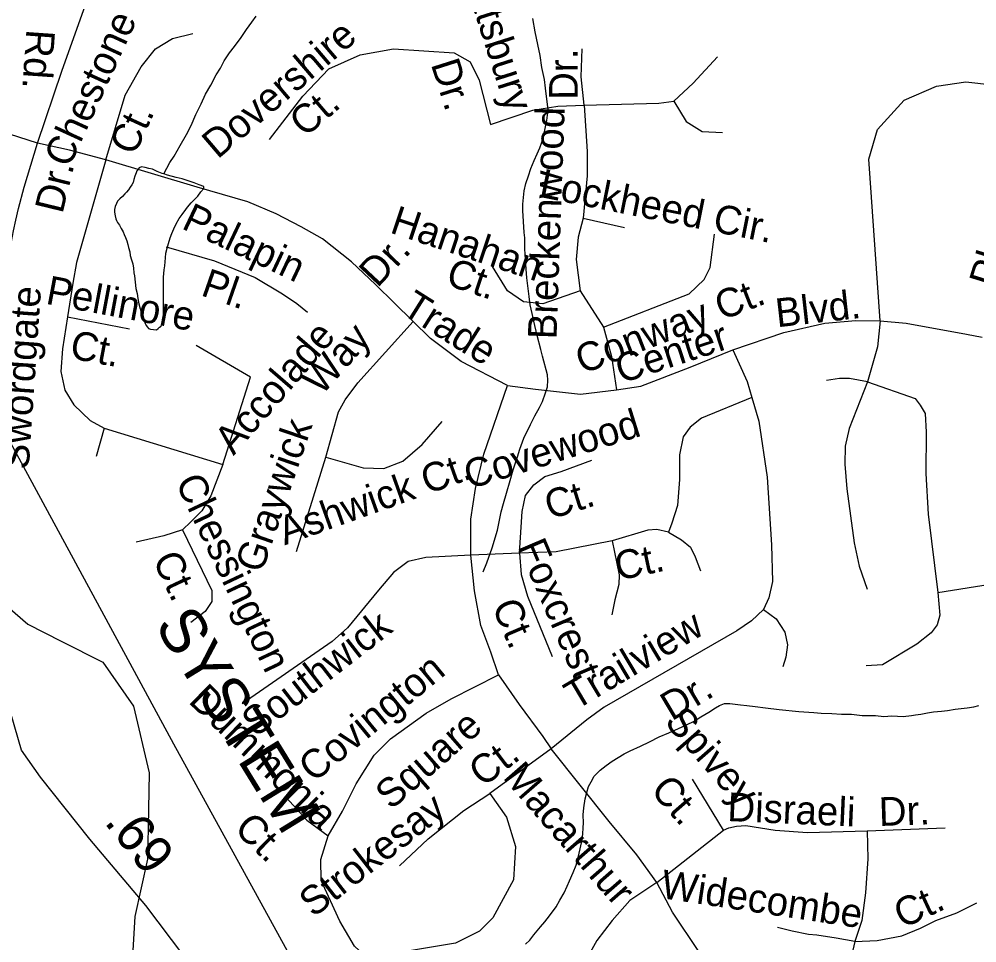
# Model space of a CAD drawing. Extents: x 2001466 to 2224147, y 644118 to 847247.
# Drawn here: x 2044965 to 2048135, y 737044 to 740103 of the extents above; entities that cross this region are included whole.
import ezdxf

# ---------------------------------------------------------------- set-up
doc = ezdxf.new("R2010")
doc.units = 0
for name, color, linetype in [('Exist Hydrographic Misc Water Feature', 7, 'Continuous'), ('Exist Railroad Mainline', 7, 'Continuous'), ('Exist Railroad Mainline Label', 7, 'Continuous'), ('Exist Road Non-System Type 51', 7, 'Continuous'), ('Exist Road Non-System Type 51 Label', 7, 'Continuous'), ('Exist Road Secondary Mileage Hundredths English Label', 7, 'Continuous'), ('Exist Road Secondary Type 51 Attributed', 7, 'Continuous'), ('Exist Road Secondary Type 51 Label', 7, 'Continuous')]:
    doc.layers.add(name, color=color, linetype=linetype)

msp = doc.modelspace()

# ---------------------------------------------------------------- linework, layer by layer
at = {"layer": 'Exist Hydrographic Misc Water Feature'}
for p, q in [((2044797.4, 738268.9), (2044993, 738099.2)), ((2044993, 738099.2), (2045103.2, 738043.3)), ((2044993, 738099.2), (2045103.2, 738043.3)), ((2045391.5, 737427.3), (2045389.2, 737321.4))]:
    msp.add_line(p, q, dxfattribs=at)
for points in [[(2045443.9, 739590.5), (2045463.8, 739628.5), (2045477.8, 739648.7), (2045497.9, 739684.5), (2045518, 739720.5), (2045534, 739750.5), (2045549.8, 739786.6), (2045567.6, 739822.4), (2045581.5, 739854.4), (2045599.2, 739884.6), (2045617.2, 739918.8), (2045631.6, 739940.5), (2045643.3, 739964.7), (2045661.1, 739990.8), (2045677.1, 740012.7), (2045699, 740042.6), (2045717.1, 740068.7), (2045735.1, 740092.7), (2045749.1, 740112.9)], [(2046500.2, 738272.5), (2046512.5, 738302.7), (2046530.1, 738352.4), (2046547.7, 738410.5), (2046560, 738470.8), (2046568, 738498.8), (2046577.9, 738532.6), (2046589.6, 738574.6), (2046599.4, 738610.8), (2046613.8, 738652.9), (2046621.4, 738678.9), (2046635.5, 738714.9), (2046657.7, 738760.6), (2046671.2, 738789), (2046687.4, 738816.9), (2046697, 738837), (2046706.9, 738865.1), (2046713.2, 738884.8), (2046715.1, 738906.8), (2046713, 738925), (2046697, 738986.6), (2046690.9, 739008.7), (2046679, 739054.7), (2046668.7, 739102.9), (2046662.8, 739128.5), (2046656.4, 739156.7), (2046652.7, 739184.9), (2046644.7, 739246.5), (2046642.7, 739274.8), (2046640.2, 739306.8), (2046638.6, 739342.8), (2046638.2, 739378.5), (2046636.5, 739396.6), (2046634.1, 739432.7), (2046632, 739468.7), (2046632.2, 739490.6), (2046636.1, 739534.6), (2046641.9, 739558.5), (2046650.1, 739584.4), (2046657.9, 739608.8), (2046669.8, 739634.6), (2046679.8, 739656.5), (2046687.6, 739676.9), (2046693.5, 739692.6), (2046699.7, 739714.8), (2046705.4, 739740.7), (2046711.4, 739767), (2046715.3, 739802.9), (2046707.3, 739874.7), (2046703.6, 739902.9), (2046695.2, 739942.6), (2046689.2, 739982.5), (2046681, 740018.6), (2046672.8, 740060.8), (2046664.8, 740104.6)], [(2045443.9, 739590.5), (2045437.8, 739592.2), (2045421.8, 739598.3), (2045406.2, 739606.4), (2045394.1, 739608.2), (2045382, 739612), (2045370.1, 739614.3), (2045362.1, 739610.2), (2045358, 739605.9), (2045354.1, 739600.1), (2045351.9, 739594.3), (2045347.8, 739582.4), (2045343.9, 739572), (2045342.2, 739562.1), (2045337.9, 739554.2), (2045332, 739546.2), (2045326.5, 739538.1), (2045319.9, 739530.2), (2045314.4, 739524.2), (2045306.2, 739516.1), (2045298.4, 739507.9), (2045290.4, 739500.2), (2045286.5, 739491.9), (2045282.2, 739482), (2045280.1, 739472.2), (2045280.5, 739464), (2045282.4, 739452), (2045284.4, 739441.9), (2045286.5, 739436.3), (2045290.6, 739430), (2045296.5, 739420.2), (2045302.5, 739409.9), (2045308.6, 739398.1), (2045312.3, 739390.2), (2045316.2, 739380.3), (2045320.7, 739368.2), (2045324.6, 739356.3), (2045326.2, 739346.3), (2045330.8, 739332.3), (2045332.6, 739320.2), (2045336.7, 739306.2), (2045340.6, 739292.2), (2045342.7, 739278.1), (2045344.7, 739262.4), (2045346.8, 739252.3), (2045349, 739232.1), (2045350.9, 739210.4), (2045355, 739194.3), (2045357, 739178.2), (2045360.7, 739160.2), (2045364.8, 739144.1), (2045368.9, 739130.1), (2045372.8, 739118.1), (2045376.9, 739106.2), (2045381, 739098.2), (2045384.9, 739088.3), (2045389, 739082.4), (2045392.9, 739078.2), (2045399, 739076.5), (2045408.9, 739074.6), (2045419.1, 739074.2), (2045424.9, 739078.6), (2045429, 739082.4), (2045435.1, 739086.4), (2045437, 739094.7), (2045440.9, 739100.5), (2045440.9, 739108.2), (2045442.9, 739122.5), (2045442.9, 739140.4), (2045442.9, 739158.2), (2045442.7, 739182.6), (2045442.7, 739208.6), (2045442.7, 739226.4), (2045442.5, 739248.3), (2045444.6, 739272.4), (2045446.8, 739286.2), (2045448.7, 739312.3), (2045450.3, 739328.3), (2045454.8, 739344.3), (2045458.7, 739360.3), (2045464.2, 739378.5), (2045470.4, 739392.6), (2045476.6, 739408.3), (2045484.3, 739424.5), (2045494.2, 739442.5), (2045504, 739456.4), (2045516.5, 739472.4), (2045522.1, 739480.5), (2045534.2, 739494.5), (2045546.1, 739506.4), (2045556.1, 739516.7), (2045566.2, 739530.6), (2045576.2, 739542.4), (2045576.4, 739548.5), (2045560, 739554.6), (2045544, 739560.7), (2045527.8, 739566.4), (2045504.2, 739574.5), (2045483.9, 739578.3), (2045456, 739586.2)], [(2045456, 739586.2), (2045443.9, 739590.5)], [(2045103.2, 738043.3), (2045241.2, 737973.1), (2045343.3, 737827.2)], [(2045103.2, 738043.3), (2045241.2, 737973.1), (2045343.3, 737827.2)], [(2045343.3, 737827.2), (2045395.1, 737607.3), (2045391.5, 737427.3)], [(2045343.3, 737827.2), (2045395.1, 737607.3), (2045391.5, 737427.3)], [(2046640.6, 737039.2), (2046654.8, 737052.8), (2046668.3, 737071), (2046690.7, 737096.9), (2046704.8, 737113), (2046720.4, 737133), (2046742.3, 737163.3), (2046754.6, 737185.4), (2046768.4, 737209.2), (2046778.4, 737231.2), (2046786, 737249.1), (2046797.9, 737277.4), (2046808.4, 737301.3), (2046816, 737331.4), (2046824.2, 737365.4), (2046827.8, 737385.2), (2046829.9, 737405.2), (2046831.9, 737425.1), (2046832.2, 737441.3), (2046831.7, 737467.4), (2046833.6, 737491.4), (2046837.7, 737521.2), (2046843.6, 737541.4), (2046849.6, 737561.2), (2046857.8, 737577.4), (2046867.6, 737595.4), (2046879.3, 737607.4), (2046887.5, 737615.5), (2046907.6, 737631.5), (2046927.3, 737645.5), (2046967.5, 737669.5), (2046987.4, 737679.4), (2047021.6, 737695.7), (2047051.6, 737709.8), (2047083.5, 737725.7), (2047115.3, 737739.9), (2047147.3, 737753.8), (2047173.2, 737766.1), (2047199.4, 737777.9), (2047221.3, 737792), (2047247.2, 737807.9), (2047269.1, 737822), (2047283.3, 737830), (2047299.1, 737836.2), (2047317.1, 737836.3), (2047334.9, 737834.4), (2047352.8, 737832.1), (2047372.9, 737830.2), (2047400.8, 737826.5), (2047435, 737822.5), (2047480.7, 737816.4), (2047545.3, 737810.6), (2047594.7, 737806.8), (2047619.1, 737804.7), (2047654.8, 737802.9), (2047686.8, 737800.9), (2047719.2, 737800.9), (2047755.1, 737797), (2047799, 737797.3), (2047827.1, 737793), (2047852.9, 737795.2), (2047890.8, 737793.5), (2047918.7, 737797.3), (2047931, 737799.2), (2047949.1, 737801.3)], [(2047949.1, 737801.3), (2047971, 737805.2), (2047991.3, 737809.5), (2048017.1, 737811.6), (2048037, 737813.5), (2048063.3, 737817.6), (2048103.1, 737821.7), (2048125, 737825.7), (2048141, 737829.8)], [(2045389.2, 737321.4), (2045347.2, 737131.5), (2045341.4, 737018.7)], [(2045389.2, 737321.4), (2045347.2, 737131.5), (2045341.4, 737018.7)]]:
    msp.add_lwpolyline(points, dxfattribs=at)
at = {"layer": 'Exist Railroad Mainline'}
msp.add_lwpolyline([(2044852, 738852.1), (2044934.6, 738702.3), (2045475.8, 737702.5), (2046029.7, 736693.6), (2046415.7, 736022.5), (2046415.9, 736022.1), (2046546.4, 735713.2), (2046633.3, 735435), (2046650.9, 735378.6), (2046651, 735378.1), (2046692.8, 735099.6), (2046708.5, 734902), (2046708.5, 734901.6), (2046692.8, 734577.4), (2046661.8, 734347.9), (2046630.1, 734113.1), (2046483.8, 733489.4), (2046365.4, 732962.5), (2046280.3, 732583.6), (2045940.8, 731105), (2045593.1, 729582.8)], dxfattribs=at)
at = {"layer": 'Exist Road Non-System Type 51'}
for p, q in [((2048100.2, 739059.3), (2048151.7, 739049.3)), ((2046725.8, 737686), (2046523.1, 737538.3)), ((2047295.7, 737417.3), (2047193.4, 737586.1)), ((2047075.8, 737243.3), (2047295.7, 737417.3)), ((2047771.3, 737414.7), (2048029.5, 737424.9))]:
    msp.add_line(p, q, dxfattribs=at)
for points in [[(2045251.8, 739637.3), (2045315.3, 739851.2), (2045368.7, 739944.8), (2045415.5, 740004.9), (2045472.3, 740038.4), (2045539.1, 740055.1)], [(2045792.9, 739704.2), (2045903.1, 739847.9), (2045989.9, 739938.1), (2046093.5, 739984.9), (2046203.7, 740004.9), (2046404.1, 739991.6), (2046457.5, 739961.5), (2046487.6, 739901.3), (2046524.3, 739754.3)], [(2046834.9, 739817.8), (2046824.9, 739911.4), (2046828.2, 740004.9)], [(2047132.1, 739831.2), (2047195.6, 739891.3), (2047275.7, 739978.2)], [(2047814.6, 739104.1), (2047777.4, 739639.3), (2047805.3, 739737), (2047893.7, 739834.7), (2048000.6, 739881.3), (2048098.3, 739895.2), (2048186.7, 739885.9), (2048446.3, 739802.7)], [(2046524.3, 739754.3), (2046664.6, 739801.1), (2046748.1, 739814.5), (2046834.9, 739817.8)], [(2046834.9, 739817.8), (2046844.9, 739664.1), (2046844.9, 739583.9), (2046831.5, 739443.5)], [(2046834.9, 739817.8), (2047082, 739824.5), (2047132.1, 739831.2)], [(2047132.1, 739831.2), (2047172.2, 739764.3), (2047225.6, 739730.9), (2047292.4, 739727.6)], [(2046065.1, 739299.5), (2045968.4, 739375.3), (2045898.6, 739415.3), (2045815, 739458.2), (2045721.3, 739498.1), (2045553.8, 739546.9), (2045251.8, 739637.3), (2045130.7, 739669.1), (2045025.3, 739692.1)], [(2045251.8, 739637.3), (2045154.1, 739296.9), (2045142.1, 739229.1), (2045124.2, 739117.4)], [(2046831.5, 739443.5), (2046814.8, 739380.7), (2046808.2, 739307.1), (2046821.5, 739203.5)], [(2046831.5, 739443.5), (2046968.5, 739413.4)], [(2046898.3, 739083.2), (2047182.2, 739193.5), (2047232.3, 739240.3), (2047252.4, 739280.4), (2047265.7, 739390.7)], [(2045451.2, 739348.8), (2045610.7, 739302.9), (2045746.3, 739247), (2045836, 739193.2), (2045883.9, 739161.3), (2045919, 739132.9)], [(2046581.2, 738889.7), (2046427.2, 738968.7), (2046326.5, 739045.5), (2046206.7, 739161.9), (2046143.9, 739223.7), (2046065.1, 739299.5)], [(2046821.5, 739203.5), (2046698, 739160.1), (2046634.5, 739166.8), (2046581.1, 739203.5), (2046531, 739283.7)], [(2046821.5, 739203.5), (2046898.3, 739083.2)], [(2045124.2, 739117.4), (2045108.2, 739011.6), (2045102.3, 738935.8), (2045116.2, 738873.9), (2045146.1, 738826), (2045200, 738774.2), (2045245.8, 738748.2)], [(2045124.2, 739117.4), (2045329.6, 739077.4)], [(2045979.8, 738652.8), (2046021.7, 738802.5), (2046043.6, 738842.4), (2046085.5, 738898.3), (2046269.3, 739101.1)], [(2046581.2, 738889.7), (2046673.5, 738877.9), (2046823, 738861), (2046941.8, 738875.3), (2047021.9, 738887.9), (2047185.4, 738950.8), (2047326.8, 739007.6), (2047495.3, 739065.5), (2047631.9, 739096.4), (2047734.6, 739105.4), (2047814.6, 739104.1), (2047900.8, 739095.9), (2048100.2, 739059.3)], [(2047814.6, 739104.1), (2047806.1, 739017.7), (2047772.8, 738901.3)], [(2046898.3, 739083.2), (2046925.1, 738985.6), (2046941.8, 738875.3)], [(2045730.4, 738917.8), (2045550.9, 739021.6)], [(2047326.8, 739007.6), (2047374.8, 738903.3), (2047389.8, 738850.1)], [(2045638.6, 738628.5), (2045730.4, 738917.8)], [(2047772.8, 738901.3), (2047713, 738913), (2047679.8, 738913), (2047636.6, 738906.3)], [(2047772.8, 738901.3), (2047712.2, 738747), (2047698.9, 738688.8), (2047697.2, 738628.9), (2047703.9, 738547.4), (2047728.8, 738368.1), (2047745.4, 738291.6), (2047772, 738215.1)], [(2047772.8, 738901.3), (2047930.7, 738846.4), (2047947.3, 738824.8), (2047964, 738796.5), (2047967.3, 738735), (2047965.6, 738598.6), (2047973.9, 738463.9), (2048005.5, 738204.5)], [(2046551.3, 737931.1), (2046526.4, 738006.3), (2046493.2, 738094.4), (2046471.5, 738209.2), (2046459.9, 738327.6), (2046459.9, 738447.3), (2046474.9, 738548.8), (2046503.1, 738661.8), (2046581.2, 738889.7)], [(2047389.8, 738850.1), (2047223.6, 738781.9), (2047185.3, 738752), (2047162.1, 738720), (2047150.4, 738660.2), (2047150.4, 738578.7), (2047143.8, 738492.2), (2047125.5, 738434), (2047113.9, 738404.1)], [(2047389.8, 738850.1), (2047412.9, 738771.4), (2047440.2, 738585.8), (2047454.4, 738361.6), (2047458.3, 738240.9), (2047446.6, 738186.4), (2047428.5, 738147.5)], [(2045979.8, 738652.8), (2046103.4, 738616.9), (2046171.2, 738614.9), (2046235, 738638.9), (2046298.8, 738694.8), (2046364.6, 738770.6)], [(2045245.8, 738748.2), (2045219.9, 738654.4)], [(2045245.8, 738748.2), (2045638.6, 738628.5)], [(2045882.1, 738339.6), (2045979.8, 738652.8)], [(2045638.6, 738628.5), (2045598.8, 738524), (2045568.8, 738474.1), (2045533, 738438.2), (2045505, 738412.2)], [(2046621.1, 738334.2), (2046629.4, 738472.3), (2046641.1, 738525.5), (2046667.7, 738560.4), (2046704.2, 738588.7), (2046759.1, 738605.3), (2046860.4, 738641.9)], [(2048005.5, 738204.5), (2048303, 738251.1), (2048392.7, 738277.7), (2048426, 738309.3), (2048450.9, 738360.8), (2048459.2, 738419), (2048452.6, 738463.9), (2048437.6, 738518.8), (2048417.7, 738570.4)], [(2045505, 738412.2), (2045443.2, 738392.3), (2045351.5, 738370.3)], [(2045505, 738412.2), (2045602.7, 738210.7), (2045602.7, 738174.8), (2045580.8, 738140.9), (2045533, 738104.9)], [(2047113.9, 738404.1), (2047075.7, 738412.4), (2047045.7, 738410.7), (2046927.7, 738375.8)], [(2047113.9, 738404.1), (2047157.1, 738379.1), (2047187, 738354.2), (2047202, 738322.6), (2047220.2, 738276)], [(2046927.7, 738375.8), (2046742.4, 738339.2), (2046621.1, 738334.2)], [(2046927.7, 738375.8), (2046951, 738262.7), (2046949.3, 738231.1), (2046936.1, 738179.6), (2046926.1, 738129.7)], [(2046459.9, 738327.6), (2046310.3, 738319.9), (2046252.2, 738306.6), (2046204, 738270), (2046154.1, 738211.8), (2046051.1, 738087.1), (2046001.2, 738042.2), (2045702.4, 737836)], [(2046621.1, 738334.2), (2046459.9, 738327.6)], [(2046621.1, 738334.2), (2046626.1, 738263.4), (2046647.7, 738191.9), (2046729.1, 737992.3)], [(2048005.5, 738204.5), (2048012.1, 738129), (2048003.8, 738097.4), (2047983.9, 738070.8), (2047935.7, 738032.5), (2047822.7, 737964.4), (2047767.8, 737961)], [(2047428.5, 738147.5), (2047388.3, 738110.1), (2047340.3, 738077.7), (2046901, 737824.9), (2046844, 737782.1), (2046725.8, 737686)], [(2047428.5, 738147.5), (2047470, 738116.6), (2047498.5, 738072.5), (2047507.6, 738031), (2047502.4, 737989.5), (2047492, 737958.3)], [(2045987.9, 737398.3), (2046034.5, 737479.8), (2046080.3, 737570.2), (2046139.2, 737666), (2046194, 737719.2), (2046312, 737804), (2046395.1, 737852.3), (2046551.3, 737931.1)], [(2046551.3, 737931.1), (2046619.5, 737833), (2046697.6, 737727.5), (2046725.8, 737686)], [(2047075.8, 737243.3), (2047009.3, 737335.4), (2046917.2, 737445.4), (2046725.8, 737686)], [(2046523.1, 737538.3), (2046577.9, 737459.8), (2046607.8, 737362.7), (2046601.2, 737252.9), (2046533, 737127.2), (2046488.2, 737082.3), (2046408.4, 737042.4), (2046157.4, 737000.8), (2046105.9, 737004.1), (2046074.3, 737032.4), (2046026.2, 737115.5), (2045964.7, 737250.3), (2045963, 737320.1), (2045987.9, 737398.3)], [(2046223.9, 737298.8), (2046318.7, 737388.6), (2046436.6, 737481.7), (2046523.1, 737538.3)], [(2045850, 737524.7), (2045916.5, 737449.8), (2045987.9, 737398.3)], [(2047295.7, 737417.3), (2047313.6, 737424.9), (2047339.2, 737430.1), (2047369.8, 737432.6), (2047418.4, 737424.9), (2047467, 737417.3), (2047574.4, 737409.6), (2047771.3, 737414.7)], [(2047771.3, 737414.7), (2047773.8, 737322.6), (2047766.2, 737210), (2047753.4, 737117.9), (2047730.4, 737048.8)], [(2047075.8, 737243.3), (2046986.3, 737184.4), (2046927.5, 737117.9), (2046876.3, 737051.4), (2046822.6, 736954.1), (2046783.3, 736853.3), (2046760.2, 736738.2), (2046762.8, 736623), (2046783.3, 736515.6), (2046821.6, 736344.1)], [(2047391.1, 736648.6), (2047362.9, 736715.1), (2047316.9, 736807.3), (2047270.9, 736904.5), (2047213.9, 737015.5), (2047126.9, 737146), (2047075.8, 737243.3)], [(2047730.4, 737048.8), (2047804.5, 737051.4), (2047886.4, 737066.7), (2047947.7, 737092.3), (2047998.9, 737117.9), (2048067.9, 737143.5), (2048134.4, 737176.7)], [(2047730.4, 737048.8), (2047669, 737059), (2047605.1, 737069.3), (2047577, 737071.8), (2047523.3, 737082.1), (2047474.7, 737094.9)], [(2047730.4, 737048.8), (2047698.9, 736909.1), (2047632.4, 736791.4)]]:
    msp.add_lwpolyline(points, dxfattribs=at)
at = {"layer": 'Exist Road Secondary Type 51 Attributed'}
for points in [[(2045025.3, 739692.1), (2045105.7, 739930.5), (2045211.9, 740229.2), (2045252.2, 740430.5), (2045294, 740855.6), (2045355.1, 741378.2), (2045382.5, 741848.4), (2045387.3, 742103.7), (2045376.1, 742406.4), (2045332.6, 742785.7), (2045302, 742999.8)], [(2045025.3, 739692.1), (2044838.6, 739751.7), (2044571.5, 739815.3), (2044307.5, 739865.3), (2044079, 739931.3), (2044024.6, 739949.9)], [(2044852, 738852.1), (2044864.5, 738951), (2044908.3, 739196), (2044932.6, 739331.5), (2044945.9, 739402.3), (2044953.1, 739437.2), (2044962.3, 739476.1), (2044980.8, 739546.9), (2045025.3, 739692.1)], [(2045509.6, 737001.2), (2045384.1, 737167.8), (2045199.1, 737386.9), (2045034.9, 737592.2), (2044972.2, 737682.4), (2044925.5, 737841.8), (2044909.4, 737964.2), (2044853.1, 738306.4), (2044837, 738546.3), (2044841.8, 738693.7), (2044847.6, 738794.1)]]:
    msp.add_lwpolyline(points, dxfattribs=at)

# ---------------------------------------------------------------- texts
at = {"layer": 'Exist Railroad Mainline Label'}
msp.add_text('SYSTEM', height=150, rotation=301.5591, dxfattribs=at).set_placement((2045410.9, 738096.3))
at = {"layer": 'Exist Road Non-System Type 51 Label'}
for s, rotation, p in [('Wheatsbury ', 287.6398, (2046372.8, 740435.6)), ('Chestone', 65.3898, (2045129.6, 739606.8)), ('Dovershire', 40.4983, (2045621.5, 739637.2)), ('Dr.', 90.3681, (2046813.9, 739835.9)), ('Dr.', 287.6398, (2046326.7, 739954.2)), ('Ct.', 40.4087, (2045910.4, 739708.9)), ('Ct.', 65.3898, (2045346.1, 739647.3)), ('Breckenwood', 87.9759, (2046743.2, 739041.6)), ('Dr.', 76.3495, (2045107.7, 739455.7)), ('Lockheed Cir.', 348.6834, (2046682.3, 739515.1)), ('Pkwy', 72.8161, (2048197.8, 739209)), ('Palapin', 334.6404, (2045498.6, 739411.3)), ('Hanahan', 341.5543, (2046188.1, 739396.8)), ('Dr.', 46.796, (2046150.3, 739210.8)), ('Ct.', 341.5543, (2046372.6, 739224.3)), ('Pellinore', 349.3739, (2045049.5, 739160.7)), ('Pl.', 340.8098, (2045562.3, 739189.4)), ('Swordgate', 86.0554, (2044995.8, 738610.1)), ('Conway Ct.', 21.0936, (2046829, 738926.3)), ('Trade', 327.7556, (2046225.6, 739129.4)), ('Blvd.', 6.3999, (2047473.5, 739082.2)), ('Accolade', 49.1451, (2045674.4, 738655.7)), ('Way', 48.5473, (2045965.4, 738853.1)), ('Ct.', 349.3739, (2045128.8, 738980.5)), ('Center', 18.0615, (2046957, 738895.5)), ('Covewood', 17.2916, (2046454.9, 738545.4)), ('Graywick', 71.1419, (2045767.5, 738264.7)), ('Ashwick Ct.', 19.6652, (2045843.4, 738359.9)), ('Chessington', 295.2877, (2045480.4, 738570.3)), ('Ct.', 17.2916, (2046721.7, 738445.2)), ('Foxcrest', 293.0724, (2046614, 738357.2)), ('Ct.', 295.2877, (2045405, 738313.7)), ('Ct.', 12.0558, (2046947.4, 738243.2)), ('Ct.', 293.0724, (2046528.1, 738159.4)), ('Southwick', 37.7434, (2045748.5, 737722.8)), ('Trailview', 30.7654, (2046806.8, 737812.8)), ('Covington', 39.4284, (2045939.5, 737572.2)), ('Dummonia', 315.8167, (2045521.8, 737841.6)), ('Dr.', 30.7654, (2047124.7, 737777)), ('Spivey', 311.2287, (2047097.6, 737773.8)), ('Square', 41.2046, (2046195.7, 737481.7)), ('Ct.', 37.1458, (2046499.3, 737557.2)), ('Macarthur', 311.1287, (2046563.1, 737590.9)), ('Ct.', 311.2287, (2047050.9, 737547.6)), ('Disraeli', 357.4924, (2047307.4, 737447.5)), ('Strokesay', 37.9407, (2045938.8, 737125.6)), ('Dr.', 1.9218, (2047811.6, 737430.8)), ('Ct.', 315.8167, (2045672.4, 737417.2)), ('Widecombe', 351.3795, (2047084.9, 737192.8)), ('Ct.', 24.8668, (2047888.3, 737089.9))]:
    msp.add_text(s, height=95, rotation=rotation, dxfattribs=at).set_placement(p)
at = {"layer": 'Exist Road Secondary Mileage Hundredths English Label'}
msp.add_text('.69', height=125, rotation=308.3008, dxfattribs=at).set_placement((2045243.7, 737443.1))
at = {"layer": 'Exist Road Secondary Type 51 Label'}
msp.add_text('Rd.', height=95, rotation=266.019, dxfattribs=at).set_placement((2044988.9, 740070.8))

doc.saveas('drawing.dxf')
